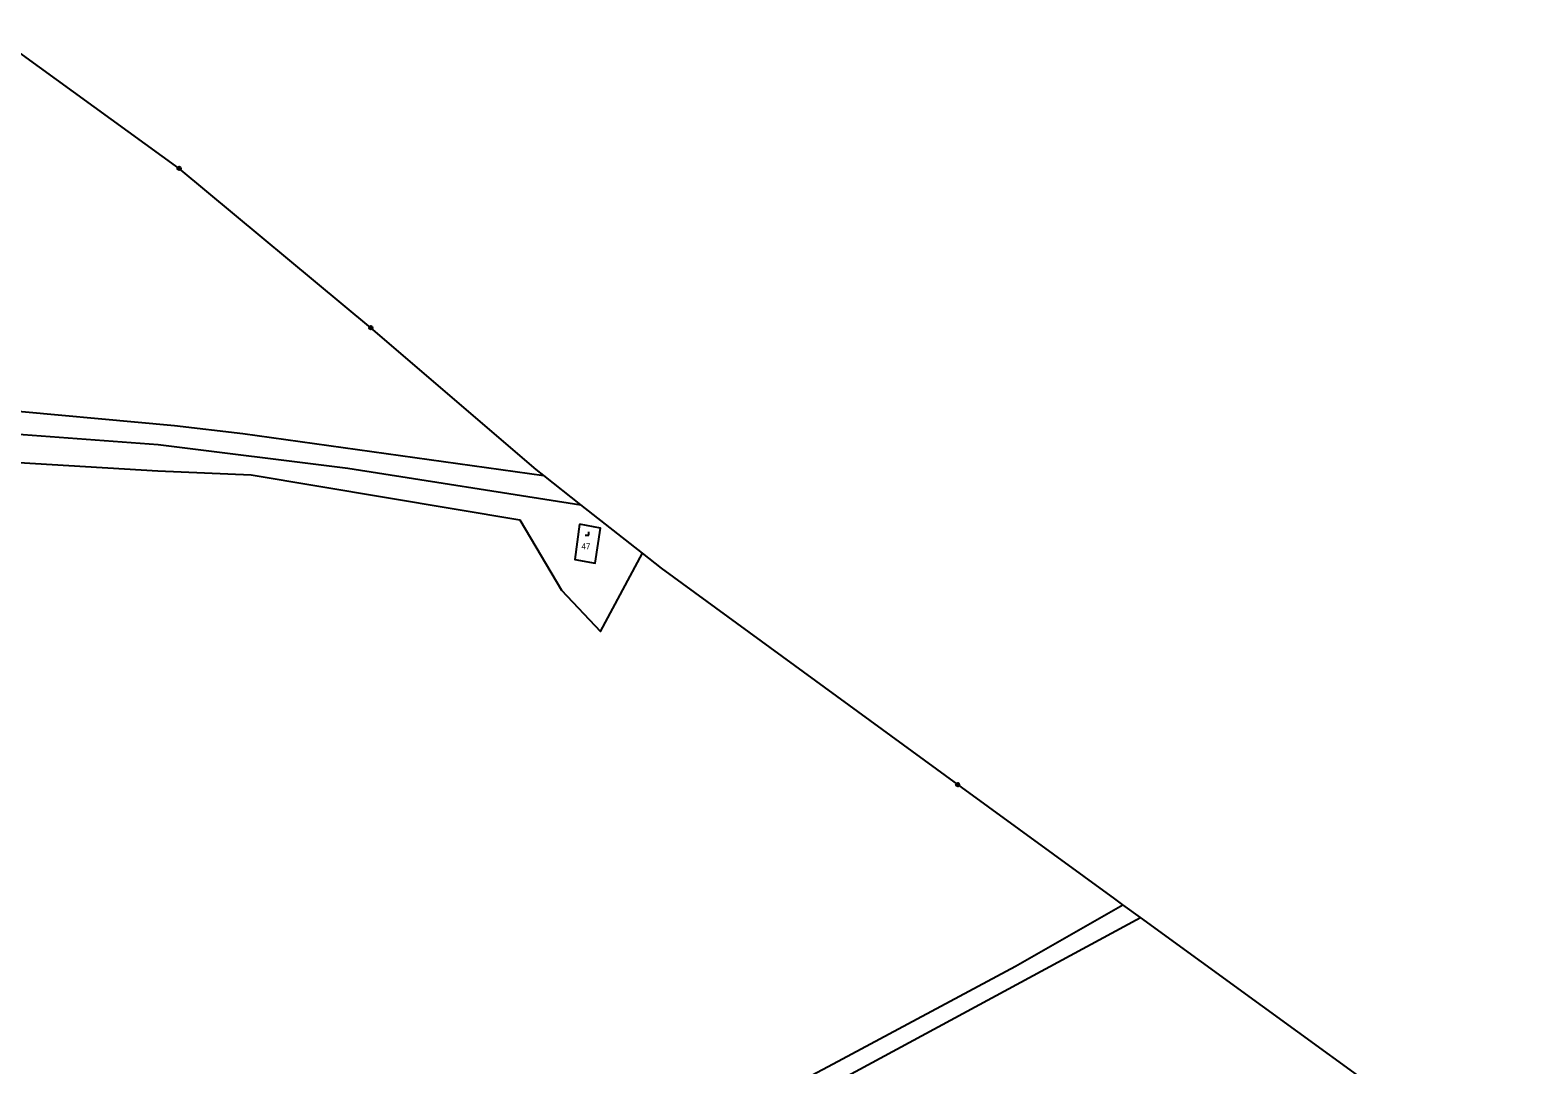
# Model space of a CAD drawing. Extents: x -779723 to -777378, y -1011169 to -1009297.
# Drawn here: x -777903.5 to -777476.3, y -1010423.7 to -1010130.8 of the extents above; entities that cross this region are included whole.
import ezdxf

# ---------------------------------------------------------------- set-up
doc = ezdxf.new("R2010")
doc.units = 0
for name, color, linetype in [('Hranice parcel', 7, 'Continuous'), ('Parcelní čísla', 7, 'Continuous'), ('Poz předměty', 7, 'Continuous'), ('Značky bodu BP', 7, 'Continuous'), ('Značky kultur', 7, 'Continuous')]:
    doc.layers.add(name, color=color, linetype=linetype)

msp = doc.modelspace()

# ---------------------------------------------------------------- linework, layer by layer
at = {"layer": 'Hranice parcel'}
for p, q in [((-777757.95, -1010256.86), (-777760.11, -1010255.16)), ((-777747.45, -1010265.13), (-777757.95, -1010256.86)), ((-777729.99, -1010278.87), (-777747.45, -1010265.13)), ((-777724.59, -1010283.12), (-777729.99, -1010278.87)), ((-777588.84, -1010382.03), (-777593.84, -1010378.4)), ((-777673.1, -1010427.53), (-777588.84, -1010382.03))]:
    msp.add_line(p, q, dxfattribs=at)
for points in [[(-777760.11, -1010255.16), (-777806.93, -1010215.01), (-777861.25, -1010169.9), (-777915.32, -1010130.76)], [(-778491.82, -1010293.76), (-778486.94, -1010292.24), (-778480.1, -1010293.71), (-778465.61, -1010291.22), (-778453.63, -1010290.98), (-778416.45, -1010285.13), (-778355.22, -1010269.42), (-778205.12, -1010236.96), (-778171.83, -1010233.51), (-778124.65, -1010234.94), (-778031.73, -1010232.44), (-777963.69, -1010234.58), (-777916.19, -1010237.79), (-777862.6, -1010242.68), (-777843.18, -1010245), (-777757.95, -1010256.86)], [(-777987.12, -1010248.38), (-777867.3, -1010255.54), (-777840.84, -1010256.64), (-777764.7, -1010269.46), (-777752.89, -1010289.37), (-777741.89, -1010301.03), (-777729.99, -1010278.87)], [(-777747.78, -1010270.64), (-777749.15, -1010280.66), (-777743.37, -1010281.68), (-777741.9, -1010271.79), (-777747.78, -1010270.64)], [(-777593.84, -1010378.4), (-777596.13, -1010376.74), (-777640.68, -1010344.39), (-777724.59, -1010283.12)], [(-778543.66, -1010884.4), (-778433.26, -1010824.65), (-778357.59, -1010785.18), (-778188.26, -1010695.34), (-778017.53, -1010604.75), (-777846.45, -1010513.92), (-777675.96, -1010423.46), (-777624.31, -1010395.77), (-777593.84, -1010378.4)], [(-777476.3, -1010463.75), (-777554.28, -1010407.13), (-777588.84, -1010382.03)]]:
    msp.add_lwpolyline(points, dxfattribs=at)
at = {"layer": 'Poz předměty'}
for p, q in [((-777985.16, -1010239.29), (-777867.19, -1010248.13)), ((-777867.19, -1010248.13), (-777813.48, -1010254.83)), ((-777813.48, -1010254.83), (-777747.45, -1010265.13))]:
    msp.add_line(p, q, dxfattribs=at)
at = {"layer": 'Značky bodu BP'}
for centre, radius in [((-777861.25, -1010169.9), 0.5), ((-777861.25, -1010169.9), 0.0303), ((-777806.93, -1010215.01), 0.5), ((-777806.93, -1010215.01), 0.0303), ((-777640.68, -1010344.39), 0.5), ((-777640.68, -1010344.39), 0.0303)]:
    msp.add_circle(centre, radius, dxfattribs=at)
at = {"layer": 'Značky kultur'}
for p, q in [((-777746.22, -1010273.78), (-777745.22, -1010273.78)), ((-777745.22, -1010273.78), (-777745.22, -1010272.78))]:
    msp.add_line(p, q, dxfattribs=at)

# ---------------------------------------------------------------- texts
at = {"layer": 'Parcelní čísla'}
msp.add_text('47', height=1.7, dxfattribs=at).set_placement((-777747.26, -1010277.74))

doc.saveas('drawing.dxf')
